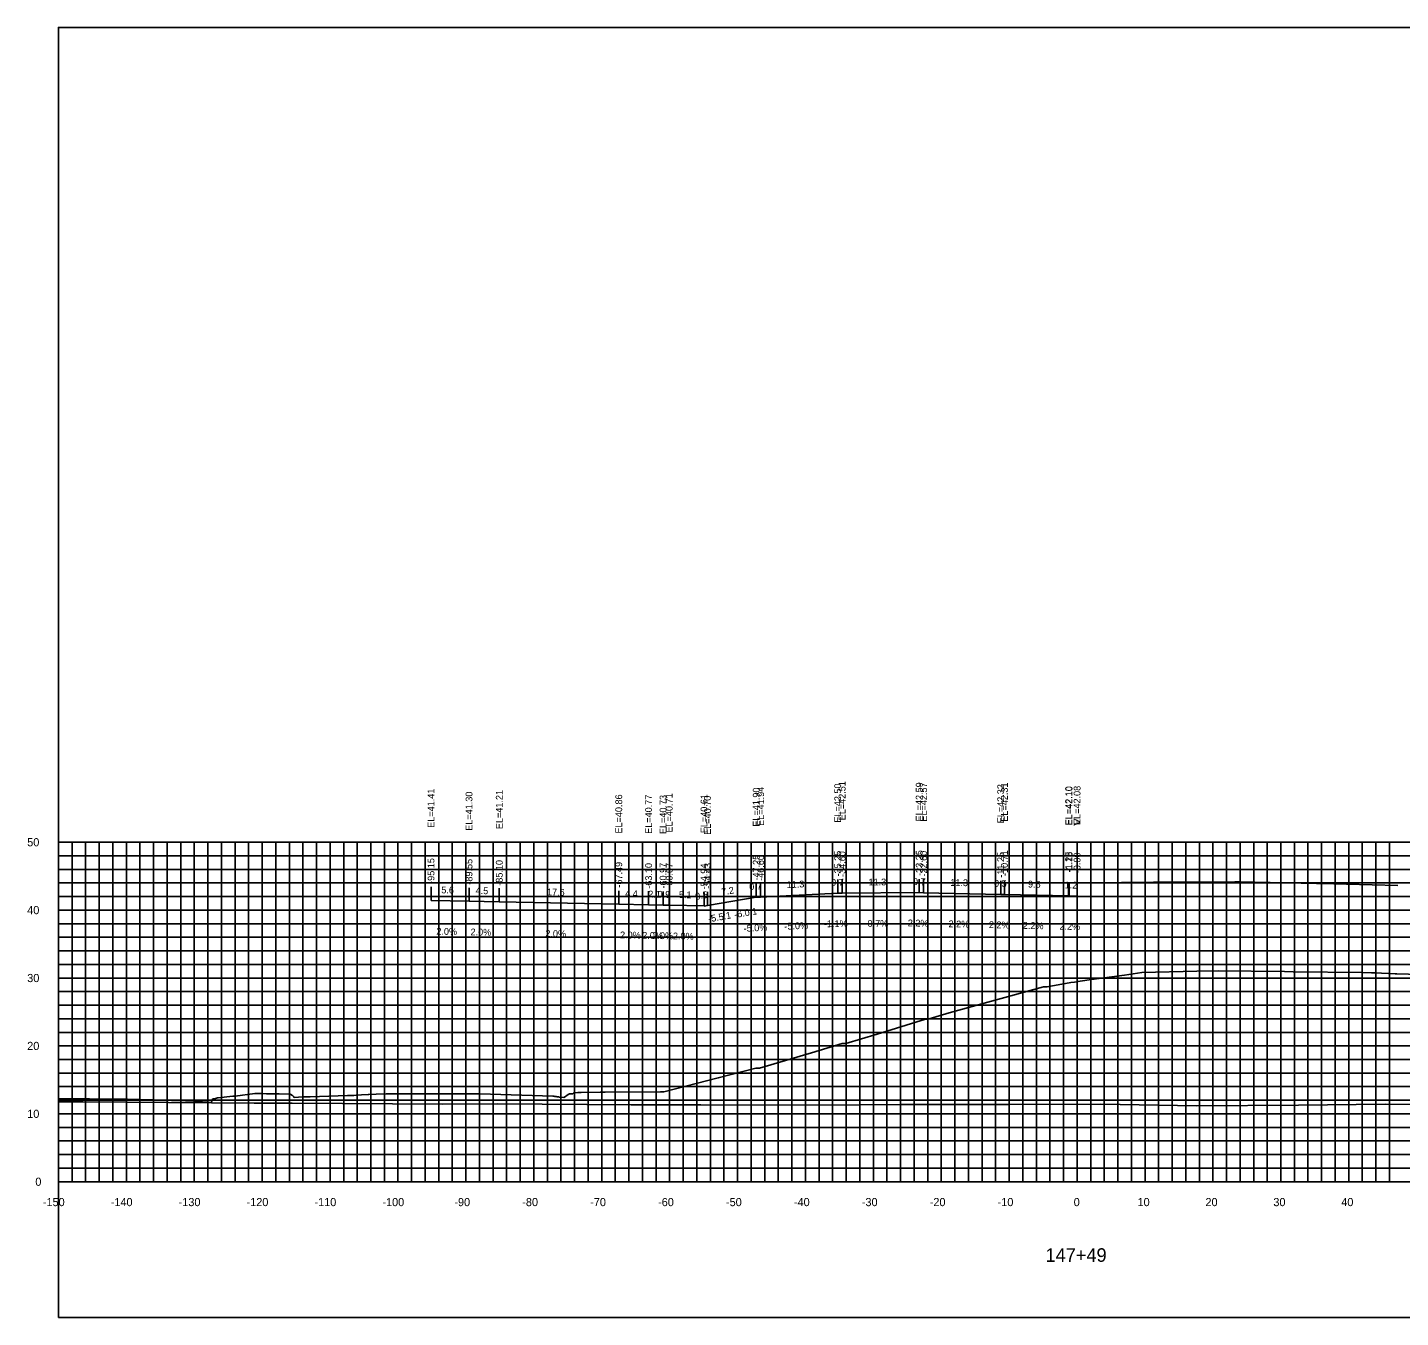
# Model space of a CAD drawing. Extents: x 1800880 to 1818864, y 245271 to 250560.
# Drawn here: x 1816315.2 to 1816517.4, y 249024.8 to 249214.8 of the extents above; entities that cross this region are included whole.
import ezdxf

# ---------------------------------------------------------------- set-up
doc = ezdxf.new("R2010")
doc.units = 0
for name, color, linetype in [('33', 7, 'Continuous'), ('ANNO-TXT', 7, 'Continuous'), ('AXIS', 7, 'Continuous'), ('CL-CNST', 7, 'Continuous'), ('DESIGN - DRAINAGE - Bridges', 7, 'Continuous'), ('Level 32', 7, 'Continuous'), ('Level 37', 7, 'Continuous'), ('Level 46', 7, 'Continuous'), ('Level 62', 7, 'Continuous'), ('SHT-BDR', 7, 'Continuous')]:
    doc.layers.add(name, color=color, linetype=linetype)

msp = doc.modelspace()

# ---------------------------------------------------------------- linework, layer by layer
at = {"layer": 'AXIS'}
msp.add_lwpolyline([(1816469.76, 249088.86), (1816470.94, 249088.87), (1816471.01, 249088.87), (1816471.56, 249088.88), (1816481.01, 249088.94), (1816481.66, 249088.95), (1816493.01, 249089.02), (1816493.66, 249089.01), (1816505.01, 249088.76), (1816505.66, 249088.74), (1816517.01, 249088.49)], dxfattribs=at)
at = {"layer": 'CL-CNST'}
msp.add_lwpolyline([(1816319.76, 249057.04), (1816320.28, 249057.04), (1816323.89, 249057.04), (1816324.34, 249057.04), (1816329.92, 249056.98), (1816333.51, 249056.89), (1816333.74, 249056.88), (1816334.01, 249056.87), (1816334.33, 249056.87), (1816334.7, 249056.86), (1816335.15, 249056.84), (1816335.7, 249056.83), (1816336.39, 249056.81), (1816337.29, 249056.79), (1816338.49, 249056.75), (1816339.63, 249056.72), (1816339.74, 249056.71), (1816340.05, 249056.69), (1816340.3, 249056.67), (1816340.49, 249056.65), (1816340.65, 249056.64), (1816340.79, 249056.63), (1816340.9, 249056.62), (1816342.29, 249056.51), (1816342.42, 249056.96), (1816342.54, 249057.07), (1816342.74, 249057.07), (1816343.18, 249057.18), (1816343.23, 249057.19), (1816343.29, 249057.18), (1816345.44, 249057.43), (1816345.77, 249057.43), (1816348.67, 249057.82), (1816349.16, 249057.82), (1816349.47, 249057.82), (1816349.67, 249057.82), (1816350.38, 249057.8), (1816351.79, 249057.79), (1816352.26, 249057.79), (1816353.9, 249057.72), (1816354.06, 249057.65), (1816354.06, 249057.64), (1816354.07, 249057.64), (1816354.08, 249057.63), (1816354.09, 249057.62), (1816354.1, 249057.61), (1816354.12, 249057.6), (1816354.14, 249057.59), (1816354.16, 249057.57), (1816354.18, 249057.55), (1816354.19, 249057.54), (1816354.21, 249057.53), (1816354.25, 249057.5), (1816354.27, 249057.47), (1816354.3, 249057.45), (1816354.32, 249057.44), (1816354.33, 249057.42), (1816354.35, 249057.41), (1816354.36, 249057.4), (1816354.37, 249057.39), (1816354.38, 249057.38), (1816354.39, 249057.38), (1816354.4, 249057.37), (1816354.4, 249057.36), (1816354.41, 249057.36), (1816354.41, 249057.35), (1816354.42, 249057.35), (1816354.42, 249057.34), (1816354.43, 249057.34), (1816354.43, 249057.34), (1816354.44, 249057.33), (1816354.49, 249057.23), (1816355.73, 249057.34), (1816356.81, 249057.36), (1816362.31, 249057.54), (1816362.9, 249057.55), (1816363.28, 249057.56), (1816363.59, 249057.58), (1816364.4, 249057.62), (1816365.37, 249057.68), (1816365.45, 249057.68), (1816366.55, 249057.71), (1816368.02, 249057.76), (1816368.46, 249057.77), (1816378.6, 249057.8), (1816380.55, 249057.8), (1816381.87, 249057.76), (1816392.56, 249057.44), (1816392.69, 249057.42), (1816392.85, 249057.4), (1816392.98, 249057.38), (1816393.08, 249057.37), (1816393.17, 249057.35), (1816393.24, 249057.34), (1816393.3, 249057.34), (1816393.36, 249057.33), (1816393.41, 249057.32), (1816393.45, 249057.32), (1816393.48, 249057.31), (1816393.52, 249057.31), (1816393.55, 249057.3), (1816394.18, 249057.24), (1816394.28, 249057.31), (1816394.81, 249057.7), (1816395.02, 249057.76), (1816395.52, 249057.79), (1816395.63, 249057.95), (1816395.66, 249057.95), (1816396.24, 249058), (1816396.68, 249058), (1816396.74, 249058), (1816399.52, 249058.02), (1816399.72, 249058.02), (1816400.27, 249058.02), (1816408.41, 249058.09), (1816408.62, 249058.09), (1816408.91, 249058.09), (1816416.91, 249060.13), (1816422.47, 249061.55), (1816422.81, 249061.55), (1816422.99, 249061.55), (1816430.64, 249063.8), (1816435.18, 249065.21), (1816435.43, 249065.21), (1816435.69, 249065.21), (1816440.3, 249066.55), (1816447.46, 249068.8), (1816447.63, 249068.8), (1816447.97, 249068.81), (1816450.94, 249069.72), (1816464.82, 249073.53), (1816464.9, 249073.54), (1816465.37, 249073.55), (1816468.85, 249074.18), (1816469.36, 249074.25), (1816470.21, 249074.37), (1816471.88, 249074.6), (1816476.73, 249075.27), (1816479.28, 249075.63), (1816487.37, 249075.83), (1816490.55, 249075.92), (1816500.28, 249075.79), (1816501.56, 249075.77), (1816511.73, 249075.64), (1816513.09, 249075.62), (1816513.6, 249075.6), (1816516.59, 249075.48), (1816516.82, 249075.48), (1816516.85, 249075.48), (1816521.94, 249075.3)], dxfattribs=at)
at = {"layer": 'DESIGN - DRAINAGE - Bridges'}
for p, q in [((1816319.7, 249094.84), (1816319.76, 249094.84)), ((1816319.76, 249044.84), (1816319.76, 249094.84)), ((1816319.7, 249084.84), (1816319.76, 249084.84)), ((1816319.7, 249074.84), (1816319.76, 249074.84)), ((1816319.7, 249064.84), (1816319.76, 249064.84)), ((1816319.7, 249054.84), (1816319.76, 249054.84)), ((1816319.7, 249044.84), (1816319.76, 249044.84)), ((1816319.76, 249044.84), (1816619.76, 249044.84)), ((1816319.76, 249044.78), (1816319.76, 249044.84)), ((1816329.76, 249044.78), (1816329.76, 249044.84)), ((1816339.76, 249044.78), (1816339.76, 249044.84)), ((1816349.76, 249044.78), (1816349.76, 249044.84)), ((1816359.76, 249044.78), (1816359.76, 249044.84)), ((1816369.76, 249044.78), (1816369.76, 249044.84)), ((1816379.76, 249044.78), (1816379.76, 249044.84)), ((1816389.76, 249044.78), (1816389.76, 249044.84)), ((1816399.76, 249044.78), (1816399.76, 249044.84)), ((1816409.76, 249044.78), (1816409.76, 249044.84)), ((1816419.76, 249044.78), (1816419.76, 249044.84)), ((1816429.76, 249044.78), (1816429.76, 249044.84)), ((1816439.76, 249044.78), (1816439.76, 249044.84)), ((1816449.76, 249044.78), (1816449.76, 249044.84)), ((1816459.76, 249044.78), (1816459.76, 249044.84)), ((1816469.76, 249044.78), (1816469.76, 249044.84)), ((1816479.76, 249044.78), (1816479.76, 249044.84)), ((1816489.76, 249044.78), (1816489.76, 249044.84)), ((1816499.76, 249044.78), (1816499.76, 249044.84)), ((1816509.76, 249044.78), (1816509.76, 249044.84))]:
    msp.add_line(p, q, dxfattribs=at)
at = {"layer": 'Level 37'}
for p, q in [((1816374.62, 249086.25), (1816374.62, 249088.25)), ((1816380.22, 249086.14), (1816380.22, 249088.14)), ((1816384.67, 249086.05), (1816384.67, 249088.05)), ((1816402.27, 249085.7), (1816402.27, 249087.7)), ((1816422.51, 249086.74), (1816422.51, 249088.74)), ((1816423.16, 249086.77), (1816423.16, 249088.77)), ((1816434.51, 249087.34), (1816434.51, 249089.34)), ((1816435.16, 249087.35), (1816435.16, 249089.35)), ((1816446.51, 249087.42), (1816446.51, 249089.42)), ((1816447.16, 249087.41), (1816447.16, 249089.41)), ((1816458.51, 249087.16), (1816458.51, 249089.16)), ((1816459.06, 249087.15), (1816459.06, 249089.15)), ((1816468.51, 249086.94), (1816468.51, 249088.94)), ((1816468.58, 249086.94), (1816468.58, 249088.94)), ((1816469.76, 249086.91), (1816469.76, 249088.91)), ((1816406.66, 249085.61), (1816406.66, 249087.61)), ((1816408.79, 249085.57), (1816408.79, 249087.57)), ((1816409.69, 249085.55), (1816409.69, 249087.55)), ((1816414.82, 249085.45), (1816414.82, 249087.45)), ((1816414.82, 249085.44), (1816414.82, 249087.44)), ((1816415.33, 249085.54), (1816415.33, 249087.54))]:
    msp.add_line(p, q, dxfattribs=at)
msp.add_lwpolyline([(1816319.76, 249024.84), (1816619.76, 249024.84), (1816619.76, 249214.84), (1816319.76, 249214.84)], close=True, dxfattribs=at)
at = {"layer": 'Level 46'}
for p, q in [((1816319.76, 249094.84), (1816619.76, 249094.84)), ((1816319.76, 249044.84), (1816319.76, 249094.84)), ((1816321.76, 249044.84), (1816321.76, 249094.84)), ((1816323.76, 249044.84), (1816323.76, 249094.84)), ((1816325.76, 249044.84), (1816325.76, 249094.84)), ((1816327.76, 249044.84), (1816327.76, 249094.84)), ((1816329.76, 249044.84), (1816329.76, 249094.84)), ((1816331.76, 249044.84), (1816331.76, 249094.84)), ((1816333.76, 249044.84), (1816333.76, 249094.84)), ((1816335.76, 249044.84), (1816335.76, 249094.84)), ((1816337.76, 249044.84), (1816337.76, 249094.84)), ((1816339.76, 249044.84), (1816339.76, 249094.84)), ((1816341.76, 249044.84), (1816341.76, 249094.84)), ((1816343.76, 249044.84), (1816343.76, 249094.84)), ((1816345.76, 249044.84), (1816345.76, 249094.84)), ((1816347.76, 249044.84), (1816347.76, 249094.84)), ((1816349.76, 249044.84), (1816349.76, 249094.84)), ((1816351.76, 249044.84), (1816351.76, 249094.84)), ((1816353.76, 249044.84), (1816353.76, 249094.84)), ((1816355.76, 249044.84), (1816355.76, 249094.84)), ((1816357.76, 249044.84), (1816357.76, 249094.84)), ((1816359.76, 249044.84), (1816359.76, 249094.84)), ((1816361.76, 249044.84), (1816361.76, 249094.84)), ((1816363.76, 249044.84), (1816363.76, 249094.84)), ((1816365.76, 249044.84), (1816365.76, 249094.84)), ((1816367.76, 249044.84), (1816367.76, 249094.84)), ((1816369.76, 249044.84), (1816369.76, 249094.84)), ((1816371.76, 249044.84), (1816371.76, 249094.84)), ((1816373.76, 249044.84), (1816373.76, 249094.84)), ((1816375.76, 249044.84), (1816375.76, 249094.84)), ((1816377.76, 249044.84), (1816377.76, 249094.84)), ((1816379.76, 249044.84), (1816379.76, 249094.84)), ((1816381.76, 249044.84), (1816381.76, 249094.84)), ((1816383.76, 249044.84), (1816383.76, 249094.84)), ((1816385.76, 249044.84), (1816385.76, 249094.84)), ((1816387.76, 249044.84), (1816387.76, 249094.84)), ((1816389.76, 249044.84), (1816389.76, 249094.84)), ((1816391.76, 249044.84), (1816391.76, 249094.84)), ((1816393.76, 249044.84), (1816393.76, 249094.84)), ((1816395.76, 249044.84), (1816395.76, 249094.84)), ((1816397.76, 249044.84), (1816397.76, 249094.84)), ((1816399.76, 249044.84), (1816399.76, 249094.84)), ((1816401.76, 249044.84), (1816401.76, 249094.84)), ((1816403.76, 249044.84), (1816403.76, 249094.84)), ((1816405.76, 249044.84), (1816405.76, 249094.84)), ((1816407.76, 249044.84), (1816407.76, 249094.84)), ((1816409.76, 249044.84), (1816409.76, 249094.84)), ((1816411.76, 249044.84), (1816411.76, 249094.84)), ((1816413.76, 249044.84), (1816413.76, 249094.84)), ((1816415.76, 249044.84), (1816415.76, 249094.84)), ((1816417.76, 249044.84), (1816417.76, 249094.84)), ((1816419.76, 249044.84), (1816419.76, 249094.84)), ((1816421.76, 249044.84), (1816421.76, 249094.84)), ((1816423.76, 249044.84), (1816423.76, 249094.84)), ((1816425.76, 249044.84), (1816425.76, 249094.84)), ((1816427.76, 249044.84), (1816427.76, 249094.84)), ((1816429.76, 249044.84), (1816429.76, 249094.84)), ((1816431.76, 249044.84), (1816431.76, 249094.84)), ((1816433.76, 249044.84), (1816433.76, 249094.84)), ((1816435.76, 249044.84), (1816435.76, 249094.84)), ((1816437.76, 249044.84), (1816437.76, 249094.84)), ((1816439.76, 249044.84), (1816439.76, 249094.84)), ((1816441.76, 249044.84), (1816441.76, 249094.84)), ((1816443.76, 249044.84), (1816443.76, 249094.84)), ((1816445.76, 249044.84), (1816445.76, 249094.84)), ((1816447.76, 249044.84), (1816447.76, 249094.84)), ((1816449.76, 249044.84), (1816449.76, 249094.84)), ((1816451.76, 249044.84), (1816451.76, 249094.84)), ((1816453.76, 249044.84), (1816453.76, 249094.84)), ((1816455.76, 249044.84), (1816455.76, 249094.84)), ((1816457.76, 249044.84), (1816457.76, 249094.84)), ((1816459.76, 249044.84), (1816459.76, 249094.84)), ((1816461.76, 249044.84), (1816461.76, 249094.84)), ((1816463.76, 249044.84), (1816463.76, 249094.84)), ((1816465.76, 249044.84), (1816465.76, 249094.84)), ((1816467.76, 249044.84), (1816467.76, 249094.84)), ((1816469.76, 249044.84), (1816469.76, 249094.84)), ((1816471.76, 249044.84), (1816471.76, 249094.84)), ((1816473.76, 249044.84), (1816473.76, 249094.84)), ((1816475.76, 249044.84), (1816475.76, 249094.84)), ((1816477.76, 249044.84), (1816477.76, 249094.84)), ((1816479.76, 249044.84), (1816479.76, 249094.84)), ((1816481.76, 249044.84), (1816481.76, 249094.84)), ((1816483.76, 249044.84), (1816483.76, 249094.84)), ((1816485.76, 249044.84), (1816485.76, 249094.84)), ((1816487.76, 249044.84), (1816487.76, 249094.84)), ((1816489.76, 249044.84), (1816489.76, 249094.84)), ((1816491.76, 249044.84), (1816491.76, 249094.84)), ((1816493.76, 249044.84), (1816493.76, 249094.84)), ((1816495.76, 249044.84), (1816495.76, 249094.84)), ((1816497.76, 249044.84), (1816497.76, 249094.84)), ((1816499.76, 249044.84), (1816499.76, 249094.84)), ((1816501.76, 249044.84), (1816501.76, 249094.84)), ((1816503.76, 249044.84), (1816503.76, 249094.84)), ((1816505.76, 249044.84), (1816505.76, 249094.84)), ((1816507.76, 249044.84), (1816507.76, 249094.84)), ((1816509.76, 249044.84), (1816509.76, 249094.84)), ((1816511.76, 249044.84), (1816511.76, 249094.84)), ((1816513.76, 249044.84), (1816513.76, 249094.84)), ((1816515.76, 249044.84), (1816515.76, 249094.84)), ((1816319.76, 249092.84), (1816619.76, 249092.84)), ((1816319.76, 249090.84), (1816619.76, 249090.84)), ((1816319.76, 249088.84), (1816619.76, 249088.84)), ((1816319.76, 249086.84), (1816619.76, 249086.84)), ((1816319.76, 249084.84), (1816619.76, 249084.84)), ((1816319.76, 249082.84), (1816619.76, 249082.84)), ((1816319.76, 249080.84), (1816619.76, 249080.84)), ((1816319.76, 249078.84), (1816619.76, 249078.84)), ((1816319.76, 249076.84), (1816619.76, 249076.84)), ((1816319.76, 249074.84), (1816619.76, 249074.84)), ((1816319.76, 249072.84), (1816619.76, 249072.84)), ((1816319.76, 249070.84), (1816619.76, 249070.84)), ((1816319.76, 249068.84), (1816619.76, 249068.84)), ((1816319.76, 249066.84), (1816619.76, 249066.84)), ((1816319.76, 249064.84), (1816619.76, 249064.84)), ((1816319.76, 249062.84), (1816619.76, 249062.84)), ((1816319.76, 249060.84), (1816619.76, 249060.84)), ((1816319.76, 249058.84), (1816619.76, 249058.84)), ((1816319.76, 249056.84), (1816619.76, 249056.84)), ((1816319.76, 249054.84), (1816619.76, 249054.84)), ((1816319.76, 249052.84), (1816619.76, 249052.84)), ((1816319.76, 249050.84), (1816619.76, 249050.84)), ((1816319.76, 249048.84), (1816619.76, 249048.84)), ((1816319.76, 249046.84), (1816619.76, 249046.84)), ((1816319.76, 249044.84), (1816619.76, 249044.84))]:
    msp.add_line(p, q, dxfattribs=at)
at = {"layer": 'Level 62'}
for points in [[(1816374.62, 249086.25), (1816380.22, 249086.14), (1816384.67, 249086.05), (1816402.27, 249085.7), (1816406.66, 249085.61), (1816408.79, 249085.57), (1816409.69, 249085.55), (1816414.82, 249085.45)], [(1816414.82, 249085.44), (1816415.33, 249085.54), (1816422.51, 249086.74), (1816423.16, 249086.77), (1816434.51, 249087.34), (1816435.16, 249087.35), (1816446.51, 249087.42), (1816447.16, 249087.41), (1816458.51, 249087.16), (1816459.06, 249087.15), (1816468.51, 249086.94), (1816468.58, 249086.94), (1816469.76, 249086.91)], [(1816319.76, 249056.61), (1816320.83, 249056.6), (1816323.35, 249056.6), (1816348.59, 249056.43), (1816354.17, 249056.43), (1816376.34, 249056.27), (1816384.46, 249056.29), (1816404.1, 249056.15), (1816414.35, 249056.18), (1816431.86, 249056.13), (1816443.92, 249056.19), (1816459.61, 249056.2), (1816473.25, 249056.28), (1816487.37, 249056.03), (1816502.37, 249056.12), (1816515.12, 249056.26), (1816526.87, 249056.18), (1816542.88, 249056.28), (1816554.38, 249056.47), (1816570.63, 249056.57), (1816581.84, 249056.26), (1816598.39, 249056.37), (1816614.58, 249055.81), (1816619.76, 249055.85)]]:
    msp.add_lwpolyline(points, dxfattribs=at)

# ---------------------------------------------------------------- texts
for s, p in [('-150', (1816317.46, 249041.24)), ('-140', (1816327.46, 249041.24)), ('-130', (1816337.46, 249041.24)), ('-120', (1816347.46, 249041.24)), ('-110', (1816357.46, 249041.24)), ('-100', (1816367.46, 249041.24)), ('-90', (1816378.06, 249041.24)), ('-80', (1816388.06, 249041.24)), ('-70', (1816398.06, 249041.24)), ('-60', (1816408.06, 249041.24)), ('-50', (1816418.06, 249041.24)), ('-40', (1816428.06, 249041.24)), ('-30', (1816438.06, 249041.24)), ('-20', (1816448.06, 249041.24)), ('-10', (1816458.06, 249041.24)), ('0', (1816469.26, 249041.24)), ('10', (1816478.66, 249041.24)), ('20', (1816488.66, 249041.24)), ('30', (1816498.66, 249041.24)), ('40', (1816508.66, 249041.24))]:
    msp.add_text(s, height=1.2).set_placement(p)
at = {"layer": '33'}
for s, p in [('50', (1816315.16, 249094.24)), ('40', (1816315.16, 249084.24)), ('30', (1816315.16, 249074.24)), ('20', (1816315.16, 249064.24)), ('10', (1816315.16, 249054.24)), ('0', (1816316.36, 249044.24))]:
    msp.add_text(s, height=1.2, dxfattribs=at).set_placement(p)
at = {"layer": 'ANNO-TXT'}
for s, rotation, p in [('5.6', 358.8569, (1816376.13, 249087.32)), ('4.5', 358.8569, (1816381.18, 249087.22)), ('17.6', 358.8569, (1816391.69, 249087.01)), ('4.4', 358.8525, (1816403.2, 249086.78)), ('2.1', 358.8525, (1816406.59, 249086.71)), ('0.9', 358.8525, (1816407.98, 249086.68)), ('7.2', 9.5186, (1816417.47, 249087.01)), ('0.7', 2.8624, (1816421.5, 249087.79)), ('11.3', 2.8624, (1816427.01, 249088.07)), ('0.7', 0.6299, (1816433.54, 249088.43)), ('11.3', 0.3792, (1816439.05, 249088.47)), ('0.7', 358.7397, (1816445.58, 249088.54)), ('11.3', 358.7397, (1816451.08, 249088.42)), ('0.5', 358.7397, (1816457.52, 249088.28)), ('9.5', 358.7397, (1816462.52, 249088.17)), ('1.2', 358.7397, (1816467.91, 249088.05)), ('5.1', 358.8525, (1816411.12, 249086.62)), ('0.5', 10.2525, (1816413.62, 249086.34)), ('2.0%', 358.8569, (1816375.4, 249081.23)), ('2.0%', 358.8569, (1816380.43, 249081.13)), ('2.0%', 358.8569, (1816391.45, 249080.91)), ('2.0%', 358.8525, (1816402.45, 249080.69)), ('2.0%', 358.8525, (1816405.71, 249080.63)), ('2.0%', 358.8525, (1816407.22, 249080.6)), ('-5.0%', 2.8624, (1816420.68, 249081.64)), ('-5.0%', 2.8624, (1816426.68, 249081.94)), ('-1.1%', 0.6299, (1816432.48, 249082.32)), ('-0.7%', 0.3792, (1816438.46, 249082.37)), ('2.2%', 358.7397, (1816444.82, 249082.46)), ('2.2%', 358.7397, (1816450.82, 249082.33)), ('2.2%', 358.7397, (1816456.76, 249082.2)), ('2.2%', 358.7397, (1816461.76, 249082.09)), ('2.2%', 358.7397, (1816467.15, 249081.97)), ('2.0%', 358.8525, (1816410.24, 249080.54))]:
    msp.add_text(s, height=1, rotation=rotation, dxfattribs=at).set_placement(p)
at = {"layer": 'DESIGN - DRAINAGE - Bridges'}
for s, height, p in [('>', 1.5, (1816469.15, 249097.09)), ('-', 0.0001, (1816319.76, 249044.84))]:
    msp.add_text(s, height=height, dxfattribs=at).set_placement(p)
at = {"layer": 'Level 32'}
msp.add_text('147+49', height=2, dxfattribs=at).set_placement((1816465.11, 249033.04))
at = {"layer": 'Level 37'}
for s, rotation, p in [('-5.5:1', 10.2525, (1816415.52, 249083.03)), ('-6.0:1', 9.5186, (1816419.34, 249083.67))]:
    msp.add_text(s, height=1, rotation=rotation, dxfattribs=at).set_placement(p)
at = {"layer": 'SHT-BDR'}
for s, p in [('EL=41.41', (1816375.12, 249096.97)), ('EL=41.30', (1816380.72, 249096.53)), ('EL=41.21', (1816385.17, 249096.77)), ('EL=40.86', (1816402.77, 249096.12)), ('EL=40.71', (1816410.19, 249096.27)), ('EL=40.61', (1816415.32, 249096.17)), ('EL=40.61', (1816415.32, 249096.17)), ('EL=41.90', (1816423.01, 249097.13)), ('EL=41.94', (1816423.66, 249097.25)), ('EL=42.50', (1816435.01, 249097.73)), ('EL=42.51', (1816435.66, 249098.07)), ('EL=42.59', (1816447.01, 249097.9)), ('EL=42.57', (1816447.66, 249097.88)), ('EL=42.32', (1816459.01, 249097.63)), ('EL=42.31', (1816459.56, 249097.87)), ('EL=42.10', (1816469.01, 249097.33)), ('EL=42.10', (1816469.08, 249097.33)), ('EL=42.08', (1816470.26, 249097.38)), ('EL=40.77', (1816407.16, 249096.08)), ('EL=40.73', (1816409.29, 249096.04)), ('EL=40.70', (1816415.83, 249095.93)), ('-95.15', (1816375.12, 249088.71)), ('-89.55', (1816380.72, 249088.59)), ('-85.10', (1816385.17, 249088.43)), ('-67.49', (1816402.77, 249088.15)), ('-63.10', (1816407.16, 249087.99)), ('-60.97', (1816409.29, 249088.02)), ('-60.07', (1816410.19, 249088)), ('-54.43', (1816415.83, 249087.99)), ('-47.25', (1816423.01, 249089.2)), ('-46.60', (1816423.66, 249089.15)), ('-35.25', (1816435.01, 249089.8)), ('-34.60', (1816435.66, 249089.73)), ('-23.25', (1816447.01, 249089.88)), ('-22.60', (1816447.66, 249089.79)), ('-11.25', (1816459.01, 249089.62)), ('-10.71', (1816459.56, 249089.86)), ('-1.25', (1816469.01, 249090.39)), ('-1.18', (1816469.08, 249090.39)), ('-0.00', (1816470.26, 249090.28)), ('-54.94', (1816415.32, 249087.9)), ('-54.94', (1816415.32, 249087.9))]:
    msp.add_text(s, height=1, rotation=90, dxfattribs=at).set_placement(p)

doc.saveas('drawing.dxf')
